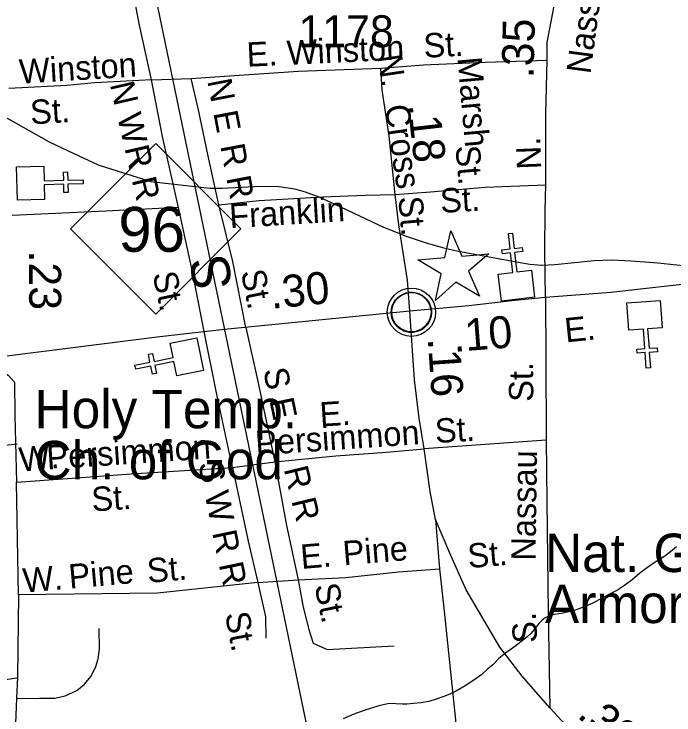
# Model space of a CAD drawing. Extents: x 2126262 to 2293712, y 749403 to 919119.
# Drawn here: x 2153912 to 2156490, y 826808 to 829545 of the extents above; entities that cross this region are included whole.
import ezdxf

# ---------------------------------------------------------------- set-up
doc = ezdxf.new("R2010")
doc.units = 0
for name, color, linetype in [('Exist Civil Demographics Community CELL', 7, 'Continuous'), ('Exist Civil Patrol Station CELL', 7, 'Continuous'), ('Exist Cultural Armory Label', 7, 'Continuous'), ('Exist Cultural Church CELL', 7, 'Continuous'), ('Exist Cultural Church Label', 7, 'Continuous'), ('Exist Hydrographic Misc Water Feature', 7, 'Continuous'), ('Exist Railroad Mainline', 7, 'Continuous'), ('Exist Railroad Mainline Label', 7, 'Continuous'), ('Exist Road Non-System Type 51', 7, 'Continuous'), ('Exist Road Non-System Type 51 Label', 7, 'Continuous'), ('Exist Road Primary NC Attributed', 7, 'Continuous'), ('Exist Road Primary NC Service Mileage Hundredths English Label', 7, 'Continuous'), ('Exist Road Primary NC Shield CELL', 7, 'Continuous'), ('Exist Road Primary NC Shield Number Label', 7, 'Continuous'), ('Exist Road Primary US Mileage Hundredths English Label', 7, 'Continuous'), ('Exist Road Secondary Mileage Hundredths English Label', 7, 'Continuous'), ('Exist Road Secondary Type 51 Attributed', 7, 'Continuous'), ('Exist Road Secondary Type 51 Label', 7, 'Continuous'), ('Exist Road Secondary Type 51 Number Label', 7, 'Continuous')]:
    doc.layers.add(name, color=color, linetype=linetype)

msp = doc.modelspace()

# ---------------------------------------------------------------- linework, layer by layer
at = {"layer": 'Exist Civil Demographics Community CELL'}
msp.add_lwpolyline([(2155386.7, 828393), (2155387.6, 828398.6), (2155389.4, 828405.1), (2155392.3, 828412.3), (2155395.3, 828418.1), (2155398.6, 828423.8), (2155402.4, 828428.9), (2155406.3, 828433.3), (2155410.9, 828437.9), (2155416.4, 828442.5), (2155421.9, 828446.2), (2155426.8, 828449), (2155431.8, 828451.5), (2155437.3, 828453.8), (2155442.9, 828455.6), (2155447.2, 828456.8), (2155452.1, 828457.5), (2155456.2, 828458.2), (2155462.6, 828458.5), (2155467, 828458.4), (2155472.7, 828458.1), (2155477.6, 828457.4), (2155482.5, 828456.4), (2155487.5, 828455), (2155492.7, 828453), (2155499.3, 828450.1), (2155505.6, 828446.6), (2155510.6, 828443.1), (2155515.8, 828439.1), (2155519.1, 828435.9), (2155523.2, 828431.6), (2155527.1, 828426.9), (2155530.2, 828422.3), (2155533.3, 828417.3), (2155535.8, 828412.1), (2155537.8, 828407.1), (2155539.4, 828402.1), (2155540.6, 828397.5), (2155541.7, 828391.4), (2155542.4, 828386.7), (2155542.6, 828380.7), (2155542.4, 828374.9), (2155541.9, 828369.3), (2155540.9, 828363.8), (2155539.3, 828357.6), (2155537.4, 828351.8), (2155535.1, 828346.7), (2155531.9, 828340.7), (2155528.7, 828335.4), (2155525.2, 828330.7), (2155521, 828325.9), (2155515.7, 828321), (2155510.7, 828316.9), (2155505.7, 828313.4), (2155501.3, 828310.9), (2155494.5, 828307.7), (2155487.4, 828305), (2155481.4, 828303.5), (2155474.8, 828302.2), (2155470.4, 828301.7), (2155465.9, 828301.5), (2155460.3, 828301.5), (2155456.1, 828301.9), (2155450.4, 828302.6), (2155444.5, 828303.9), (2155439.9, 828305.2), (2155434.7, 828307.1), (2155430.1, 828309.1), (2155426.2, 828311.3), (2155419.4, 828315.4), (2155413.8, 828319.7), (2155408.9, 828324.2), (2155404.5, 828329), (2155401.3, 828333), (2155398.3, 828337.2), (2155394.2, 828344.3), (2155392.5, 828347.8), (2155390.8, 828351.8), (2155388.2, 828360), (2155386.7, 828367.1), (2155386, 828372.2), (2155385.6, 828378.5), (2155385.6, 828383.2), (2155386.1, 828389.7)], close=True, dxfattribs=at)
for centre, radius in [((2155464.3, 828380.6), 94.3), ((2155464, 828380.8), 76.7)]:
    msp.add_circle(centre, radius, dxfattribs=at)
at = {"layer": 'Exist Civil Patrol Station CELL'}
msp.add_lwpolyline([(2155488.9, 828584.5), (2155594.6, 828593.8), (2155617.6, 828698.9), (2155661.1, 828599.7), (2155766, 828608.9), (2155686.7, 828541.2), (2155729.4, 828443.8), (2155637.6, 828497.5), (2155558.1, 828426.8), (2155580.8, 828530.7)], close=True, dxfattribs=at)
at = {"layer": 'Exist Cultural Church CELL'}
for points in [[(2154028.5, 828951), (2154030.1, 828894), (2154106.2, 828895.9), (2154105.4, 828927.9), (2154121.3, 828928.3), (2154122.1, 828896.3), (2154182.3, 828897.8), (2154182.7, 828881.8), (2154122.5, 828880.3), (2154123.3, 828848.3), (2154107.4, 828847.9), (2154106.6, 828879.9), (2154030.5, 828878), (2154031.8, 828820.4), (2153925.4, 828817.7), (2153922.1, 828948.3)], [(2155803.5, 828529.6), (2155860, 828536.2), (2155851.4, 828611.9), (2155819.6, 828608.2), (2155817.7, 828624.1), (2155849.5, 828627.8), (2155842.7, 828687.5), (2155858.6, 828689.3), (2155865.5, 828629.6), (2155897.2, 828633.2), (2155899.1, 828617.4), (2155867.3, 828613.7), (2155875.9, 828538.1), (2155933.2, 828544.5), (2155945.4, 828438.8), (2155815.6, 828423.9)], [(2156443.2, 828320), (2156386.4, 828315.7), (2156392, 828239.8), (2156423.9, 828242.1), (2156425, 828226.2), (2156393.1, 828223.9), (2156397.5, 828163.9), (2156381.5, 828162.7), (2156377.2, 828222.7), (2156345.2, 828220.4), (2156344.1, 828236.3), (2156376, 828238.6), (2156370.4, 828314.6), (2156312.9, 828310.5), (2156305.1, 828416.6), (2156435.4, 828426.2)], [(2154547.9, 828131.8), (2154536.7, 828187.6), (2154462, 828172.7), (2154468.3, 828141.3), (2154452.6, 828138.2), (2154446.3, 828169.6), (2154387.4, 828157.8), (2154384.2, 828173.5), (2154443.2, 828185.3), (2154436.9, 828216.7), (2154452.6, 828219.8), (2154458.9, 828188.4), (2154533.5, 828203.3), (2154522.3, 828259.9), (2154626.7, 828280.7), (2154652.3, 828152.7)]]:
    msp.add_lwpolyline(points, close=True, dxfattribs=at)
at = {"layer": 'Exist Hydrographic Misc Water Feature'}
for points in [[(2153683.4, 829361.4), (2153697.3, 829338.8), (2153731.3, 829294.4), (2153772.3, 829247.4), (2153867.1, 829148.7), (2154049.4, 829046.2), (2154123.6, 829011.2)], [(2153683.4, 829361.4), (2153697.3, 829338.8), (2153731.3, 829294.4), (2153772.3, 829247.4), (2153867.1, 829148.7), (2154049.4, 829046.2), (2154123.6, 829011.2)], [(2154123.6, 829011.2), (2154240.5, 828956.3), (2154446.4, 828891.5), (2154677.4, 828865), (2154706.8, 828864.9)], [(2154123.6, 829011.2), (2154240.5, 828956.3), (2154446.4, 828891.5), (2154677.4, 828865), (2154706.8, 828864.9)], [(2154706.8, 828864.9), (2154724.6, 828864.8), (2154851.3, 828871.9)], [(2154706.8, 828864.9), (2154724.6, 828864.8), (2154851.3, 828871.9)], [(2154851.3, 828871.9), (2154900.3, 828872.7), (2154947.3, 828870.9)], [(2154947.3, 828870.9), (2154999.4, 828863.8), (2155012.7, 828860.4)], [(2154947.3, 828870.9), (2154999.4, 828863.8), (2155012.7, 828860.4)], [(2155012.7, 828860.4), (2155049.4, 828851), (2155102.1, 828830.8)], [(2155012.7, 828860.4), (2155049.4, 828851), (2155102.1, 828830.8)], [(2155102.1, 828830.8), (2155165.1, 828803), (2155355.4, 828713), (2155395.1, 828696.9)], [(2155102.1, 828830.8), (2155165.1, 828803), (2155355.4, 828713), (2155395.1, 828696.9)], [(2155395.1, 828696.9), (2155440.2, 828678.7), (2155494.2, 828660.6)], [(2155395.1, 828696.9), (2155440.2, 828678.7), (2155494.2, 828660.6)], [(2155494.2, 828660.6), (2155529.2, 828648.8), (2155545, 828644.5)], [(2155494.2, 828660.6), (2155529.2, 828648.8), (2155545, 828644.5)], [(2155545, 828644.5), (2155585.2, 828633.2), (2155629.5, 828623.3)], [(2155545, 828644.5), (2155585.2, 828633.2), (2155629.5, 828623.3)], [(2155629.5, 828623.3), (2155641.2, 828620.6), (2155881.1, 828576.2), (2155927, 828568.5)], [(2155629.5, 828623.3), (2155641.2, 828620.6), (2155881.1, 828576.2), (2155927, 828568.5)], [(2156024.2, 828566.4), (2156177.2, 828583), (2156247.3, 828585.3), (2156321.4, 828580.7)], [(2156024.2, 828566.4), (2156177.2, 828583), (2156247.3, 828585.3), (2156321.4, 828580.7)], [(2156321.4, 828580.7), (2156375.1, 828577.4), (2156425.9, 828572.7)], [(2156321.4, 828580.7), (2156375.1, 828577.4), (2156425.9, 828572.7)], [(2155927, 828568.5), (2155973.2, 828564.7), (2156024.2, 828566.4)], [(2155927, 828568.5), (2155973.2, 828564.7), (2156024.2, 828566.4)], [(2156425.9, 828572.7), (2156525.4, 828563.4), (2156579.7, 828555.7)], [(2156425.9, 828572.7), (2156525.4, 828563.4), (2156579.7, 828555.7)], [(2156499.1, 827464.4), (2156475.6, 827444.4), (2156453.2, 827428.3), (2156411.6, 827402.2), (2156385.5, 827383.8), (2156356, 827361.9), (2156326.1, 827335.6), (2156295.9, 827313.3), (2156268.4, 827295.2), (2156240.6, 827281.1), (2156210.2, 827265), (2156172.5, 827244.8), (2156134.5, 827228.7), (2156100.5, 827216.3), (2156056.8, 827205.9), (2156022.6, 827200.1), (2156002.7, 827195.8), (2155986.5, 827187.7), (2155973, 827177.6), (2155961.3, 827165.6), (2155947.1, 827147.5), (2155931.5, 827127.5), (2155915.6, 827113.3), (2155891.4, 827093.4), (2155867.6, 827075.1), (2155831.7, 827048.9), (2155805.9, 827028.8), (2155781.9, 827004.5), (2155761.8, 826986.4), (2155738.6, 826966.4), (2155708, 826944.2), (2155674.6, 826922.1), (2155642.6, 826903.8), (2155614.5, 826889.8), (2155590.8, 826879.6), (2155561, 826869.5), (2155532.7, 826861.2), (2155502.8, 826855.1), (2155472.6, 826852.8), (2155446.8, 826850.6), (2155429, 826850.5), (2155377.1, 826852.3), (2155337.1, 826844.2), (2155279.1, 826825.7), (2155239.3, 826811.5), (2155197.3, 826793.5)]]:
    msp.add_lwpolyline(points, dxfattribs=at)
at = {"layer": 'Exist Railroad Mainline'}
msp.add_lwpolyline([(2153811.5, 832603.7), (2153916.7, 832281.3), (2153928.1, 832203.5), (2154081.3, 831464.6), (2155457.3, 824828.4), (2155457.3, 824828.4), (2155482, 824689.4), (2155494.5, 824619), (2155492.8, 824605), (2155538.8, 824353.7), (2155547.3, 824199.9)], dxfattribs=at)
at = {"layer": 'Exist Road Non-System Type 51'}
for p, q in [((2154448.7, 829287.9), (2154603.5, 829293.5)), ((2155990.6, 827880.6), (2155513.8, 827847.8)), ((2154766, 827774.9), (2154931.1, 827797)), ((2153929.4, 827277.6), (2153921.3, 827716.9)), ((2154864.8, 827325.8), (2155022.5, 827335.6)), ((2153929.4, 827277.6), (2153925.3, 826955.1))]:
    msp.add_line(p, q, dxfattribs=at)
for points in [[(2154448.7, 829287.9), (2154401.9, 829500.8), (2154374.1, 829650.9)], [(2155344.6, 829333.4), (2155511.3, 829346.7), (2155752.7, 829356.5), (2155994, 829364.9)], [(2154603.5, 829293.5), (2154734.1, 829301.7), (2155022.9, 829321.2), (2155344.6, 829333.4)], [(2154711.7, 828799.8), (2154669.4, 828996.7), (2154632.3, 829170.4), (2154603.5, 829293.5)], [(2154448.7, 829287.9), (2154228.3, 829276.7), (2154118, 829265.6), (2153892.2, 829253.9)], [(2154554.9, 828789.4), (2154491.8, 829066.7), (2154448.7, 829287.9)], [(2155400.5, 828840.3), (2155538.5, 828850.3), (2155752, 828868.5), (2155989.1, 828878.2)], [(2154711.7, 828799.8), (2154869.4, 828816.5), (2155117.7, 828830.5), (2155283.7, 828837.5), (2155400.5, 828840.3)], [(2154817.3, 828320.8), (2154766.1, 828578.7), (2154711.7, 828799.8)], [(2154554.9, 828789.4), (2154270.3, 828775.5), (2153904.8, 828758.4)], [(2154655.5, 828298.4), (2154608.6, 828538.8), (2154554.9, 828789.4)], [(2155987.8, 828437.4), (2155989.2, 828200.8), (2155990.6, 827880.6)], [(2154817.3, 828320.8), (2154862.6, 828116.5), (2154931.1, 827797)], [(2154766, 827774.9), (2154703.2, 828066), (2154655.5, 828298.4)], [(2153854.5, 828156.1), (2153889.2, 828135.3), (2153914.3, 828107.3), (2153915.7, 827977.5), (2153921.3, 827716.9)], [(2153924.1, 827865), (2153698.7, 827840.3), (2153693.2, 827839.8), (2153687.7, 827839.5), (2153681.9, 827839.6), (2153676.6, 827840), (2153671.1, 827840.7), (2153665.5, 827841.8), (2153660.2, 827843), (2153655.1, 827844.7), (2153649.7, 827846.7), (2153644.8, 827849), (2153639.7, 827851.5), (2153635, 827854.4), (2153630.5, 827857.5), (2153625.9, 827860.9), (2153621.8, 827864.6), (2153617.7, 827868.4), (2153614, 827872.6), (2153607.3, 827881.1)], [(2155990.6, 827880.6), (2155993.4, 827641.9), (2155997.6, 827207.5), (2156004.5, 826835.4)], [(2154931.1, 827797), (2155169.3, 827820), (2155367.5, 827833.9), (2155513.8, 827847.8)], [(2154931.1, 827797), (2154976.1, 827548.4), (2155022.5, 827335.6)], [(2153921.3, 827716.9), (2154120.8, 827730.9), (2154369.1, 827749), (2154766, 827774.9)], [(2154766, 827774.9), (2154826.5, 827487.1), (2154864.8, 827325.8)], [(2155022.5, 827335.6), (2155207.7, 827344.5), (2155414.2, 827366.9), (2155573.6, 827378.4)], [(2154864.8, 827325.8), (2154472.8, 827283.9), (2153929.4, 827277.6)], [(2154864.8, 827325.8), (2154894.1, 827191.7), (2154895.5, 827108)], [(2155022.5, 827335.6), (2155040.6, 827235.3), (2155061.6, 827145.9), (2155081.1, 827088.6), (2155135.5, 827063.5), (2155396.4, 827077.5)], [(2153922.4, 826872.3), (2154012.1, 826873.3), (2154072.2, 826873.3), (2154112.3, 826882.8), (2154157.7, 826903.9), (2154186.2, 826927.2), (2154213.1, 826959.9), (2154232.1, 826997.9), (2154240.5, 827027.5), (2154245.8, 827064.4), (2154244.7, 827145.8)], [(2153922.7, 826952.2), (2153512.8, 826891.7), (2153481.2, 826879.7), (2153458, 826867.6), (2153442.2, 826855.6), (2153428.1, 826840.5), (2153345.8, 826721.6), (2153295.8, 826661.1), (2153290.3, 826658.2), (2153248.9, 826593.8), (2153231.4, 826479.8), (2153145.3, 826236.8)], [(2153925.3, 826955.1), (2153922.4, 826872.3), (2153914.8, 826710)]]:
    msp.add_lwpolyline(points, dxfattribs=at)
at = {"layer": 'Exist Road Primary NC Attributed'}
for points in [[(2155457.7, 828385), (2154734.8, 828312.5)], [(2155558.6, 827571.5), (2155537.5, 827680.2), (2155513.8, 827847.8), (2155494.3, 827967.2), (2155476.2, 828116.6), (2155457.7, 828385)], [(2154734.8, 828312.5), (2154481.1, 828284.5), (2153884.2, 828208.7)], [(2158810.1, 824645.9), (2158327.4, 825018.7), (2158148.8, 825145.8), (2157186.2, 825876), (2156993, 826008.5), (2156698.1, 826247.5), (2156476.3, 826406.7), (2156250.4, 826581.7), (2156130.4, 826699), (2156004.5, 826835.4), (2155896.8, 826959.4), (2155808.9, 827072.5), (2155678.4, 827296.6), (2155618.4, 827430.7), (2155558.6, 827571.5)]]:
    msp.add_lwpolyline(points, dxfattribs=at)
at = {"layer": 'Exist Road Primary NC Shield CELL'}
msp.add_lwpolyline([(2154132.5, 828706.3), (2154465.5, 829039.3), (2154798.5, 828706.3), (2154465.5, 828373.3)], close=True, dxfattribs=at)
at = {"layer": 'Exist Road Secondary Type 51 Attributed'}
for points in [[(2155987.8, 828437.4), (2155985, 828620.3), (2155986.4, 828776.3), (2155989.1, 828878.2), (2155989.2, 829153.9), (2155994, 829364.9), (2155994.8, 829433.8), (2156026.2, 829604.7), (2156068, 829909.1), (2156121, 830180.4), (2156150.3, 830394), (2156164.3, 830640.1), (2156188, 830930.5), (2156199.3, 831116.6), (2156181.2, 831220)], [(2155457.7, 828385), (2155448.9, 828505.8), (2155415.4, 828721.8), (2155400.5, 828840.3), (2155377.8, 829067.4), (2155349.9, 829248.9), (2155344.6, 829333.4)], [(2158510.9, 828251.8), (2158322.5, 828289.5), (2157964.7, 828368.4), (2157689.9, 828429.8), (2157330.6, 828496.1), (2157130.4, 828523.4), (2156971.4, 828530.3), (2156809.5, 828520.6), (2156614.2, 828499.6), (2156242.4, 828457), (2155987.8, 828437.4)], [(2155987.8, 828437.4), (2155867.8, 828426.3), (2155688.2, 828405.6), (2155457.7, 828385)], [(2155558.6, 827571.5), (2155573.6, 827378.4), (2155592.6, 827212.9), (2155648.4, 826676.3), (2155697.9, 826263.7), (2155710.5, 826147.8), (2155712.6, 825971.2), (2155552.2, 825185.1), (2155543.8, 825062.3), (2155541, 824935.2), (2155549.4, 824775.7), (2155578.7, 824603.9), (2155644.2, 824280.9), (2155674.2, 824146.2), (2155702.1, 823988.4), (2155732.1, 823806.2), (2155732.1, 823684.7), (2155720.9, 823533.2), (2155691.6, 823407.5), (2155645.6, 823270.7), (2155490.1, 822987.2), (2155476.1, 822953.7), (2155417.5, 822845.4)]]:
    msp.add_lwpolyline(points, dxfattribs=at)

# ---------------------------------------------------------------- texts
at = {"layer": 'Exist Cultural Armory Label'}
for s, p in [('Nat. Grd.', (2155985.8, 827366.1)), ('Armory', (2155985.8, 827166.8))]:
    msp.add_text(s, height=150, dxfattribs=at).set_placement(p)
at = {"layer": 'Exist Cultural Church Label'}
for s, p in [('Holy Temp.', (2153992.4, 827927.4)), ('Ch. of God', (2153992.4, 827728.2))]:
    msp.add_text(s, height=150, dxfattribs=at).set_placement(p)
at = {"layer": 'Exist Railroad Mainline Label'}
msp.add_text('S', height=150, rotation=98.195, dxfattribs=at).set_placement((2154764.8, 828478.9))
at = {"layer": 'Exist Road Non-System Type 51 Label'}
for s, rotation, p in [('St.', 3.1127, (2155513.9, 829373.7)), ('E.', 2.6918, (2154823, 829338.9)), ('Winston', 2.6918, (2154979.5, 829345.9)), ('Winston', 3.5403, (2153935.3, 829272.5)), ('Marsh', 274.9518, (2155643.7, 829373.6)), ('N E', 280.7276, (2154666.6, 829284.2)), ('N W', 282.9265, (2154286.1, 829270.4)), ('St.', 3.5403, (2153978.1, 829113.7)), ('R R', 282.9265, (2154343.2, 829021.9)), ('R R', 280.7276, (2154717.2, 829030.1)), ('St.', 274.9518, (2155636, 829028.4)), ('St.', 3.3961, (2155579.2, 828768.1)), ('Franklin', 3.5534, (2154755.7, 828708.2)), ('St.', 282.0615, (2154452.8, 828529.8)), ('St.', 281.1767, (2154797.9, 828538.6)), ('St.', 90.2408, (2155940.1, 828031.1)), ('S E', 281.665, (2154884.9, 828154.7)), ('E.', 3.567, (2155108.8, 827933.9)), ('St.', 3.567, (2155558.9, 827869.4)), ('Persimmon', 3.9157, (2154857.4, 827821.6)), ('Persimmon', 3.9157, (2154042.3, 827765.9)), ('W.', 5.9473, (2153937.2, 827757.1)), ('Nassau', 89.2395, (2155948.8, 827410.1)), ('S W', 281.7937, (2154631.3, 827789.5)), ('R R', 283.6161, (2154965.1, 827768.6)), ('St.', 3.9157, (2154217.8, 827602.4)), ('R R', 281.7937, (2154685.5, 827520.4)), ('Pine', 4.782, (2155200, 827391.9)), ('E.', 4.782, (2155034.9, 827378.1)), ('St.', 4.782, (2155687.3, 827381.4)), ('Pine', 5.0199, (2154129.6, 827301)), ('St.', 5.0199, (2154435.9, 827323.6)), ('W.', 5.0199, (2153950.9, 827285.5)), ('St.', 281.8593, (2155085, 827312.7)), ('St.', 280.6579, (2154735.7, 827202.7)), ('S.', 93.2761, (2155956.1, 827091.3))]:
    msp.add_text(s, height=95, rotation=rotation, dxfattribs=at).set_placement(p)
at = {"layer": 'Exist Road Primary NC Service Mileage Hundredths English Label'}
for s, rotation, p in [('.30', 5.7278, (2154918.1, 828393.7)), ('.16', 273.9391, (2155527.7, 828277.9)), ('.32', 319.69, (2156107.7, 826802))]:
    msp.add_text(s, height=125, rotation=rotation, dxfattribs=at).set_placement(p)
at = {"layer": 'Exist Road Primary NC Shield Number Label'}
msp.add_text('96', height=175, dxfattribs=at).set_placement((2154319.6, 828616.6))
at = {"layer": 'Exist Road Primary US Mileage Hundredths English Label'}
msp.add_text('.23', height=125, rotation=270.332, dxfattribs=at).set_placement((2153970.6, 828621.2))
at = {"layer": 'Exist Road Secondary Mileage Hundredths English Label'}
for s, rotation, p in [('.35', 88.6811, (2155941, 829293.3)), ('.18', 276.5154, (2155449.2, 829190.3)), ('.10', 4.4422, (2155630.6, 828225.6))]:
    msp.add_text(s, height=125, rotation=rotation, dxfattribs=at).set_placement(p)
at = {"layer": 'Exist Road Secondary Type 51 Label'}
for s, rotation, p in [('Nassau', 82.447, (2156163.3, 829308)), ('N.  Cross', 278.3744, (2155331, 829380.8)), ('N.', 92.1977, (2155971.4, 828939.6)), ('St.', 274.9099, (2155412.8, 828830)), ('E.', 5.7693, (2156067, 828262.5))]:
    msp.add_text(s, height=95, rotation=rotation, dxfattribs=at).set_placement(p)
at = {"layer": 'Exist Road Secondary Type 51 Number Label'}
msp.add_text('1178', height=125, dxfattribs=at).set_placement((2155023.3, 829414.8))

doc.saveas('drawing.dxf')
